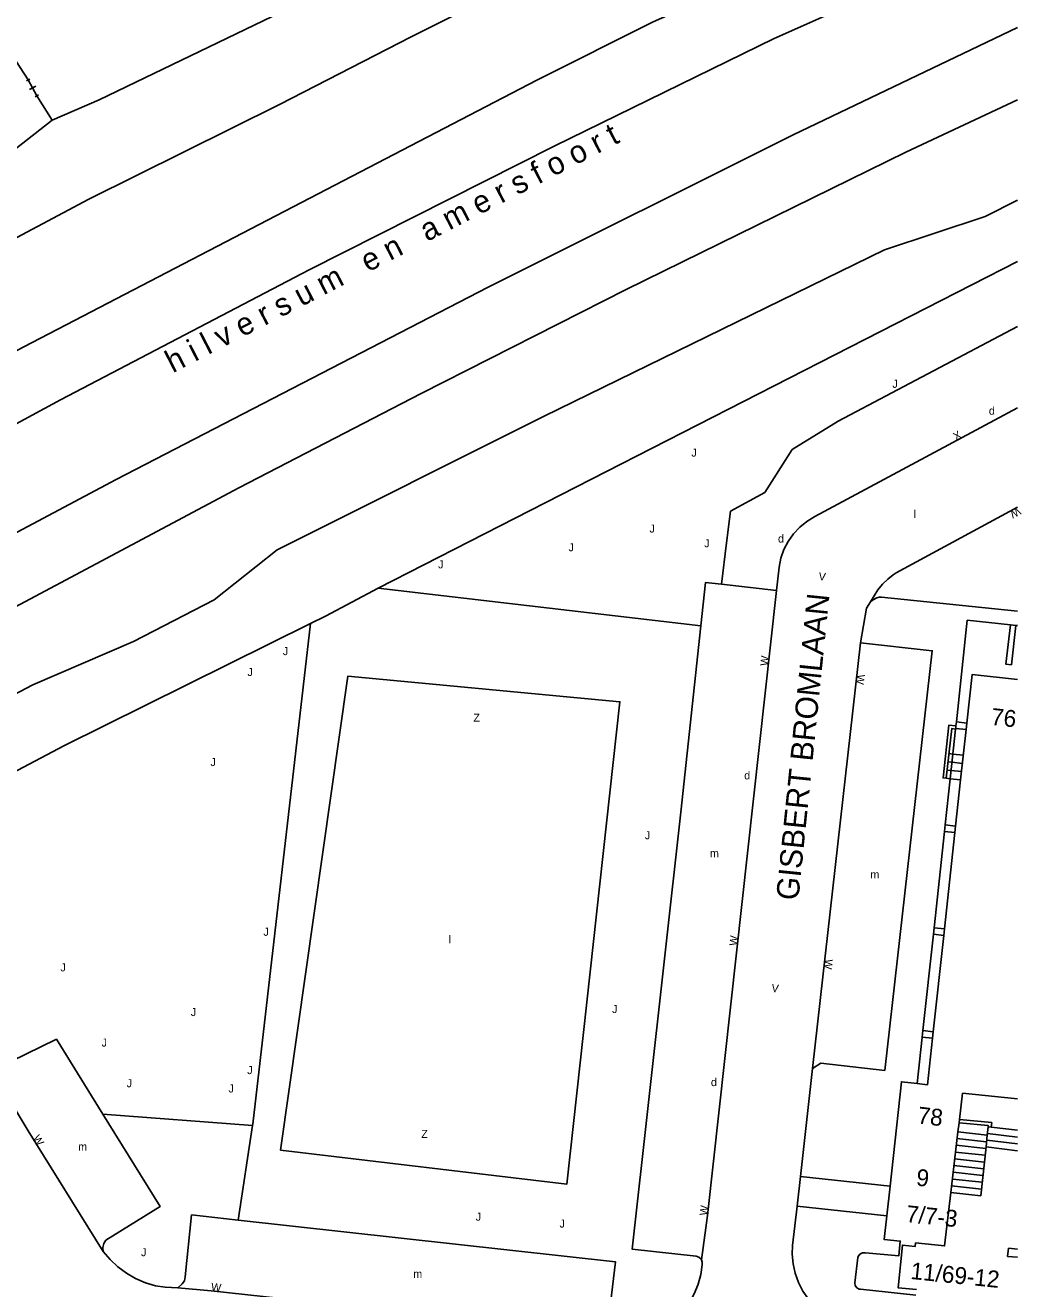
# Model space of a CAD drawing. Extents: x 134999 to 136502, y 457398 to 459002.
# Drawn here: x 136438 to 136500.3, y 457711.1 to 457790.1 of the extents above; entities that cross this region are included whole.
import ezdxf

# ---------------------------------------------------------------- set-up
doc = ezdxf.new("R2010")
doc.units = 0
for name, color, linetype in [('RI_DGTB_18', 7, 'Continuous'), ('RI_DGTB_19', 7, 'Continuous'), ('RI_DGTB_2', 7, 'Continuous'), ('RI_DGTB_28', 7, 'Continuous'), ('RI_DGTB_29', 7, 'Continuous'), ('RI_DGTB_30', 7, 'Continuous'), ('RI_DGTB_31', 7, 'Continuous'), ('RI_DGTB_32', 7, 'Continuous'), ('RI_DGTB_35', 7, 'Continuous'), ('RI_DGTB_36', 7, 'Continuous'), ('RI_DGTB_37', 7, 'Continuous'), ('RI_DGTB_4', 7, 'Continuous'), ('RI_DGTB_41', 7, 'Continuous'), ('RI_DGTB_43', 7, 'Continuous'), ('RI_DGTB_48', 7, 'Continuous'), ('RI_DGTB_53', 7, 'Continuous'), ('RI_DGTB_54', 7, 'Continuous'), ('RI_DGTB_7', 7, 'Continuous')]:
    doc.layers.add(name, color=color, linetype=linetype)

msp = doc.modelspace()

# ---------------------------------------------------------------- linework, layer by layer
at = {"layer": 'RI_DGTB_18'}
msp.add_lwpolyline([(136439.67, 457784.15), (136436.6, 457781.73), (136359.11, 457738.13), (136349.72, 457732.06), (136331.98, 457720.69), (136331.446, 457720.25), (136330.967, 457719.75), (136330.548, 457719.199), (136330.195, 457718.604), (136329.914, 457717.971), (136329.707, 457717.311), (136329.578, 457716.631), (136329.528, 457715.941), (136329.558, 457715.249), (136329.668, 457714.566), (136329.855, 457713.899), (136330.119, 457713.259), (136330.454, 457712.654), (136330.783, 457712.184)], dxfattribs=at)
at = {"layer": 'RI_DGTB_19'}
msp.add_lwpolyline([(136481.501, 457755.147), (136481.807, 457757.729), (136482.066, 457759.713), (136484.208, 457760.885), (136485.912, 457763.564), (136488.791, 457765.341), (136500, 457771.253)], dxfattribs=at)
at = {"layer": 'RI_DGTB_2'}
for p, q in [((136496.152, 457746.296), (136496.137, 457746.142)), ((136496.178, 457746.542), (136496.152, 457746.296)), ((136496.831, 457746.471), (136496.786, 457746.061)), ((136496.127, 457746.097), (136495.791, 457742.994)), ((136496.137, 457746.142), (136496.127, 457746.097)), ((136496.786, 457746.061), (136496.445, 457742.922)), ((136495.791, 457742.994), (136495.48, 457740.101)), ((136496.445, 457742.922), (136496.131, 457740.031)), ((136495.48, 457740.101), (136495.439, 457739.692)), ((136496.131, 457740.031), (136496.086, 457739.622)), ((136495.439, 457739.692), (136494.789, 457733.681)), ((136496.086, 457739.622), (136495.431, 457733.611)), ((136494.789, 457733.681), (136494.741, 457733.271)), ((136495.431, 457733.611), (136495.386, 457733.201)), ((136494.741, 457733.271), (136494.091, 457727.251)), ((136495.386, 457733.201), (136494.731, 457727.181)), ((136494.091, 457727.251), (136494.045, 457726.841)), ((136494.045, 457726.841), (136493.736, 457723.942)), ((136494.731, 457727.181), (136494.686, 457726.771)), ((136492.033, 457717.528), (136491.832, 457715.671))]:
    msp.add_line(p, q, dxfattribs=at)
for points in [[(136496.178, 457746.542), (136496.861, 457752.901), (136499.552, 457752.609)], [(136499.552, 457752.609), (136499.892, 457752.572)], [(136499.892, 457752.572), (136500, 457752.571)], [(136496.831, 457746.471), (136497.161, 457749.501), (136500, 457749.184)], [(136494.686, 457726.771), (136494.371, 457723.871), (136493.736, 457723.942)], [(136492.033, 457717.528), (136492.741, 457724.051), (136493.736, 457723.942)], [(136491.832, 457715.671), (136491.671, 457714.191), (136492.671, 457714.101), (136492.581, 457713.171), (136490.491, 457713.361), (136490.309, 457713.357), (136490.146, 457713.276), (136490.032, 457713.134), (136490.011, 457713.081), (136489.831, 457711.481), (136489.858, 457711.314), (136489.958, 457711.177), (136490.108, 457711.101), (136490.181, 457711.091), (136493.639, 457710.727)]]:
    msp.add_lwpolyline(points, dxfattribs=at)
at = {"layer": 'RI_DGTB_28'}
for p, q in [((136495.658, 457744.049), (136495.904, 457744.022)), ((136495.714, 457744.563), (136495.96, 457744.536)), ((136495.905, 457744.022), (136496.551, 457743.951)), ((136495.961, 457744.536), (136496.607, 457744.465)), ((136495.601, 457743.535), (136495.847, 457743.508)), ((136495.848, 457743.508), (136496.494, 457743.437)), ((136495.544, 457743.021), (136495.79, 457742.994)), ((136495.79, 457742.994), (136496.436, 457742.923)), ((136498.163, 457721.242), (136498.107, 457720.724)), ((136498.361, 457721.218), (136498.163, 457721.242)), ((136498.361, 457721.218), (136500, 457721.02)), ((136498.069, 457720.301), (136496.201, 457720.504)), ((136496.277, 457720.924), (136498.107, 457720.724)), ((136498.107, 457720.724), (136498.028, 457719.986)), ((136498.078, 457720.404), (136500, 457720.171)), ((136498.121, 457720.823), (136500, 457720.595)), ((136497.977, 457719.459), (136496.109, 457719.662)), ((136498.023, 457719.88), (136496.155, 457720.083)), ((136498.028, 457719.986), (136500, 457719.747)), ((136497.885, 457718.616), (136496.017, 457718.819)), ((136497.931, 457719.038), (136496.063, 457719.241)), ((136497.793, 457717.774), (136495.925, 457717.977)), ((136497.839, 457718.195), (136495.971, 457718.398)), ((136497.747, 457717.353), (136495.879, 457717.556))]:
    msp.add_line(p, q, dxfattribs=at)
for points in [[(136332.648, 457707.982), (136345.974, 457716.463), (136362.167, 457726.551), (136379.862, 457737.254), (136390.565, 457743.629), (136408.155, 457753.675), (136420.929, 457760.838), (136429.61, 457765.581), (136437.905, 457769.988), (136469.967, 457786.648), (136477.232, 457790.289), (136499.278, 457800)], [(136148.931, 457565.95), (136162.141, 457577.226), (136175.186, 457588.081), (136189.35, 457599.589), (136206.663, 457613.39), (136222.132, 457625.436), (136236.945, 457636.645), (136254.194, 457649.317), (136273.041, 457662.871), (136286.416, 457672.315), (136296.996, 457679.591), (136314.451, 457691.296), (136332.141, 457702.919), (136345.312, 457711.33), (136361.32, 457721.269), (136380.024, 457732.705), (136391.674, 457739.613), (136409.887, 457750.037), (136424.55, 457758.224), (136440.19, 457766.663), (136455.744, 457774.788), (136471.047, 457782.528), (136484.786, 457789.25), (136500, 457796.031)], [(136159.733, 457567.276), (136171.103, 457576.881), (136185.62, 457588.783), (136207.736, 457606.567), (136225.117, 457620.136), (136243.372, 457633.905), (136256.946, 457643.961), (136265.711, 457650.347), (136283.495, 457662.908), (136309.422, 457680.761), (136329.069, 457693.817), (136338.738, 457700.09), (136347.846, 457705.877), (136369.326, 457719.173), (136392.286, 457733.003), (136406.663, 457741.372), (136424.591, 457751.443), (136434.53, 457756.839), (136443.671, 457761.688), (136466.929, 457773.702), (136485.987, 457783.238), (136500, 457789.933)], [(136337.128, 457694.222), (136348.552, 457701.51), (136363.666, 457711.013), (136372.897, 457716.721), (136395.811, 457730.367), (136413.664, 457740.761), (136421.352, 457745.057), (136433.172, 457751.512), (136451.34, 457761.177), (136462.735, 457767.068), (136475.545, 457773.568), (136493.015, 457782.157), (136500, 457785.427)], [(136498.028, 457719.986), (136497.701, 457716.932), (136495.833, 457717.136)]]:
    msp.add_lwpolyline(points, dxfattribs=at)
at = {"layer": 'RI_DGTB_4'}
for p, q in [((136496.277, 457720.924), (136496.344, 457721.494)), ((136496.344, 457721.494), (136496.366, 457721.695)), ((136495.833, 457717.136), (136496.277, 457720.924))]:
    msp.add_line(p, q, dxfattribs=at)
for points in [[(136500, 457722.99), (136496.561, 457723.341), (136496.366, 457721.695)], [(136495.833, 457717.136), (136495.441, 457713.801), (136493.631, 457713.981), (136493.611, 457713.761), (136492.801, 457713.851), (136492.531, 457711.181), (136493.675, 457711.066)]]:
    msp.add_lwpolyline(points, dxfattribs=at)
at = {"layer": 'RI_DGTB_48'}
for p, q in [((136435.428, 457790.883), (136438.18, 457786.66)), ((136438.279, 457786.714), (136438.081, 457786.606)), ((136438.72, 457785.67), (136438.18, 457786.66)), ((136438.18, 457786.66), (136438.72, 457785.67)), ((136438.648, 457786.273), (136438.252, 457786.057)), ((136438.819, 457785.724), (136438.621, 457785.616)), ((136439.67, 457784.15), (136438.72, 457785.67)), ((136460.05, 457754.903), (136500, 457775.314)), ((136480.216, 457752.539), (136460.05, 457754.903)), ((136455.818, 457752.698), (136452.211, 457721.401)), ((136496.831, 457746.471), (136496.178, 457746.542)), ((136496.137, 457746.142), (136496.786, 457746.061)), ((136496.131, 457740.031), (136495.48, 457740.101)), ((136495.439, 457739.692), (136496.086, 457739.622)), ((136495.431, 457733.611), (136494.789, 457733.681)), ((136494.741, 457733.271), (136495.386, 457733.201)), ((136494.731, 457727.181), (136494.091, 457727.251)), ((136494.045, 457726.841), (136494.686, 457726.771))]:
    msp.add_line(p, q, dxfattribs=at)
for points in [[(136472.834, 457800), (136442.62, 457785.41), (136439.67, 457784.15)], [(136460.05, 457754.903), (136456.75, 457753.16), (136455.818, 457752.698)], [(136393.298, 457718.984), (136402.25, 457724.55), (136404.11, 457724.72), (136408.419, 457727.291), (136414.737, 457730.982), (136421.094, 457734.604), (136427.491, 457738.156), (136433.927, 457741.639), (136440.4, 457745.05), (136455.818, 457752.698)], [(136496.152, 457746.296), (136495.708, 457746.344), (136495.345, 457743.043), (136495.545, 457743.023), (136495.886, 457746.124), (136496.127, 457746.097)], [(136496.344, 457721.494), (136498.171, 457721.321), (136498.163, 457721.242)], [(136496.366, 457721.695), (136498.391, 457721.501), (136498.361, 457721.218)]]:
    msp.add_lwpolyline(points, dxfattribs=at)
at = {"layer": 'RI_DGTB_53'}
for p, q in [((136487.331, 457759.371), (136500, 457766.175)), ((136490.551, 457753.651), (136490.81, 457754.055)), ((136486.219, 457716.279), (136486.428, 457718.136)), ((136492.033, 457717.528), (136486.428, 457718.136)), ((136491.832, 457715.671), (136486.219, 457716.279))]:
    msp.add_line(p, q, dxfattribs=at)
for points in [[(136500, 457753.473), (136491.501, 457754.341), (136491.347, 457754.344), (136491.198, 457754.307), (136490.931, 457754.161), (136490.81, 457754.055)], [(136453.941, 457719.781), (136471.843, 457717.662), (136475.151, 457747.801), (136458.161, 457749.411), (136453.941, 457719.781)]]:
    msp.add_lwpolyline(points, dxfattribs=at)
at = {"layer": 'RI_DGTB_54'}
for p, q in [((136481.501, 457755.147), (136484.939, 457754.766)), ((136490.551, 457753.651), (136490.186, 457751.495)), ((136490.186, 457751.495), (136487.19, 457724.894)), ((136487.19, 457724.894), (136486.428, 457718.136)), ((136452.197, 457721.314), (136442.844, 457722.039)), ((136452.197, 457721.314), (136451.303, 457715.41)), ((136452.197, 457721.314), (136452.211, 457721.401))]:
    msp.add_line(p, q, dxfattribs=at)
for points in [[(136335.276, 457715.184), (136334.87, 457715.83), (136334.743, 457716.076), (136334.69, 457716.348), (136334.717, 457716.624), (136334.822, 457716.88), (136334.995, 457717.097), (136335.07, 457717.16), (136366.82, 457736.18), (136374.78, 457741.03), (136383.34, 457746.204), (136391.941, 457751.31), (136400.582, 457756.346), (136409.264, 457761.314), (136417.985, 457766.211), (136426.744, 457771.039), (136435.542, 457775.797), (136441.96, 457779.21), (136453.89, 457785.13), (136462.112, 457789.352), (136470.369, 457793.503), (136478.662, 457797.582), (136483.666, 457800)], [(136500, 457779.156), (136497.98, 457778.12), (136491.68, 457776.05), (136470.43, 457765.64), (136453.74, 457757.3), (136449.8, 457754.18), (136444.75, 457751.56), (136438.47, 457748.87), (136432.353, 457745.655), (136426.273, 457742.37), (136420.232, 457739.015), (136414.23, 457735.589), (136408.268, 457732.095), (136402.347, 457728.532), (136400.19, 457727.21), (136396.96, 457724.43), (136392.74, 457721.99), (136387.25, 457719.72), (136380.246, 457715.61), (136373.282, 457711.432), (136366.36, 457707.185)], [(136490.81, 457754.055), (136491.271, 457754.791), (136491.563, 457755.147), (136491.891, 457755.471), (136492.237, 457755.739), (136492.424, 457755.855), (136500, 457759.965)], [(136484.939, 457754.766), (136485.101, 457756.22), (136485.212, 457756.773), (136485.402, 457757.316), (136485.665, 457757.827), (136485.997, 457758.296), (136486.39, 457758.715), (136486.838, 457759.076), (136487.331, 457759.371)], [(136480.216, 457752.539), (136480.507, 457755.257), (136481.501, 457755.147)], [(136484.939, 457754.766), (136480.621, 457715.69), (136480.246, 457712.934)], [(136480.216, 457752.539), (136478.968, 457740.893), (136475.91, 457713.598), (136479.909, 457713.156), (136480.085, 457713.1), (136480.221, 457712.975), (136480.246, 457712.934)], [(136490.186, 457751.495), (136494.669, 457750.992), (136491.704, 457724.769), (136487.709, 457725.219), (136487.19, 457724.894)], [(136442.844, 457722.039), (136439.941, 457726.711), (136437.091, 457725.331), (136436.711, 457725.111), (136436.331, 457725.011), (136435.921, 457724.981), (136435.711, 457725.057)], [(136442.872, 457713.452), (136438.181, 457720.991), (136435.711, 457725.057)], [(136442.844, 457722.039), (136446.435, 457716.265), (136443.028, 457714.149), (136442.9, 457713.938), (136442.847, 457713.697), (136442.872, 457713.452)], [(136490.741, 457708.701), (136489.457, 457708.839), (136488.875, 457709.026), (136488.323, 457709.286), (136487.809, 457709.617), (136487.343, 457710.012), (136486.933, 457710.465), (136486.585, 457710.967), (136486.306, 457711.51), (136486.1, 457712.085), (136485.971, 457712.682), (136485.92, 457713.291), (136485.941, 457713.814), (136486.219, 457716.279)], [(136447.527, 457711.181), (136447.791, 457711.431), (136447.941, 457711.611), (136447.991, 457711.871), (136448.391, 457715.731), (136451.303, 457715.41)], [(136451.303, 457715.41), (136474.871, 457712.811), (136474.441, 457709.151), (136474.421, 457708.511), (136474.652, 457708.264)], [(136447.527, 457711.181), (136446.735, 457711.214), (136446.145, 457711.312), (136445.505, 457711.495), (136444.891, 457711.754), (136444.313, 457712.084), (136443.779, 457712.481), (136443.296, 457712.939), (136442.872, 457713.452)], [(136474.652, 457708.264), (136475.76, 457708.14), (136475.939, 457708.152), (136476.549, 457708.246), (136477.142, 457708.417), (136477.708, 457708.663), (136478.237, 457708.981), (136478.721, 457709.364), (136479.151, 457709.807), (136479.52, 457710.301), (136479.823, 457710.839), (136480.053, 457711.412), (136480.207, 457712.01), (136480.283, 457712.622), (136480.294, 457712.782), (136480.246, 457712.934)], [(136474.652, 457708.264), (136449.614, 457710.988), (136447.527, 457711.181)]]:
    msp.add_lwpolyline(points, dxfattribs=at)
at = {"layer": 'RI_DGTB_7'}
for p, q in [((136499.361, 457713.141), (136499.431, 457713.651)), ((136500, 457713.083), (136499.361, 457713.141)), ((136499.431, 457713.651), (136500, 457713.599))]:
    msp.add_line(p, q, dxfattribs=at)
msp.add_lwpolyline([(136499.552, 457752.609), (136499.271, 457750.151), (136499.611, 457750.111), (136499.892, 457752.572)], dxfattribs=at)

# ---------------------------------------------------------------- texts
at = {"layer": 'RI_DGTB_29'}
msp.add_text('d', height=0.5, rotation=359.99973, dxfattribs=at).set_placement((136498.211, 457765.742))
for p in [(136485.032, 457757.751), (136482.922, 457742.951), (136480.841, 457723.783)]:
    msp.add_text('d', height=0.5, dxfattribs=at).set_placement(p)
at = {"layer": 'RI_DGTB_30'}
for s, height, rotation, p in [('X', 0.499, 28.24172, (136496.148, 457764.115)), ('W', 0.5, 208.41899, (136500.025, 457759.977)), ('V', 0.5, 353.51694, (136487.545, 457755.407)), ('W', 0.499, 83.6987, (136484.409, 457750.019)), ('W', 0.499, 263.56527, (136489.966, 457749.535)), ('W', 0.499, 83.21799, (136482.48, 457732.526)), ('W', 0.499, 263.56527, (136487.964, 457731.74)), ('V', 0.5, 353.51694, (136484.604, 457729.674)), ('W', 0.5, 302.66083, (136438.44, 457720.53)), ('W', 0.499, 83.21799, (136480.618, 457715.669)), ('W', 0.499, 353.82108, (136449.589, 457710.995))]:
    msp.add_text(s, height=height, rotation=rotation, dxfattribs=at).set_placement(p)
at = {"layer": 'RI_DGTB_31'}
msp.add_text('J', height=0.5, rotation=359.99973, dxfattribs=at).set_placement((136492.181, 457767.422))
for p in [(136479.62, 457763.122), (136476.999, 457758.374), (136471.946, 457757.206), (136480.421, 457757.455), (136463.797, 457756.138), (136454.094, 457750.717), (136451.882, 457749.414), (136449.571, 457743.784), (136476.712, 457739.211), (136452.88, 457733.177), (136440.196, 457730.955), (136474.662, 457728.351), (136448.339, 457728.159), (136442.767, 457726.253), (136451.87, 457724.534), (136444.331, 457723.711), (136450.699, 457723.385), (136466.142, 457715.371), (136471.382, 457714.941), (136445.232, 457713.151)]:
    msp.add_text('J', height=0.5, dxfattribs=at).set_placement(p)
at = {"layer": 'RI_DGTB_32'}
for p in [(136466, 457746.557), (136462.742, 457720.546)]:
    msp.add_text('Z', height=0.5, dxfattribs=at).set_placement(p)
at = {"layer": 'RI_DGTB_35'}
for s, rotation, p in [('76', 353.9024, (136498.304, 457746.365)), ('7/7-3', 354.1451, (136492.997, 457715.293)), ('11/69-12', 354.1451, (136493.28, 457711.736))]:
    msp.add_text(s, height=1.054, rotation=rotation, dxfattribs=at).set_placement(p)
at = {"layer": 'RI_DGTB_36'}
for s, rotation, p in [('78', 353.1846, (136493.711, 457721.458)), ('9', 354.1451, (136493.636, 457717.568))]:
    msp.add_text(s, height=1.054, rotation=rotation, dxfattribs=at).set_placement(p)
at = {"layer": 'RI_DGTB_37'}
msp.add_text('GISBERT BROMLAAN', height=1.39997, rotation=84.17118, dxfattribs=at).set_placement((136486.299, 457735.352))
at = {"layer": 'RI_DGTB_41'}
msp.add_text('h i l v e r s u m   e n   a m e r s f o o r t', height=1.39997, rotation=27.31429, dxfattribs=at).set_placement((136447.207, 457768.326))
at = {"layer": 'RI_DGTB_43'}
for s, p in [('l', (136493.506, 457759.279)), ('m', (136480.781, 457738.089)), ('m', (136490.804, 457736.762)), ('l', (136464.447, 457732.709)), ('m', (136441.304, 457719.752)), ('m', (136462.241, 457711.798))]:
    msp.add_text(s, height=0.5, dxfattribs=at).set_placement(p)

doc.saveas('drawing.dxf')
